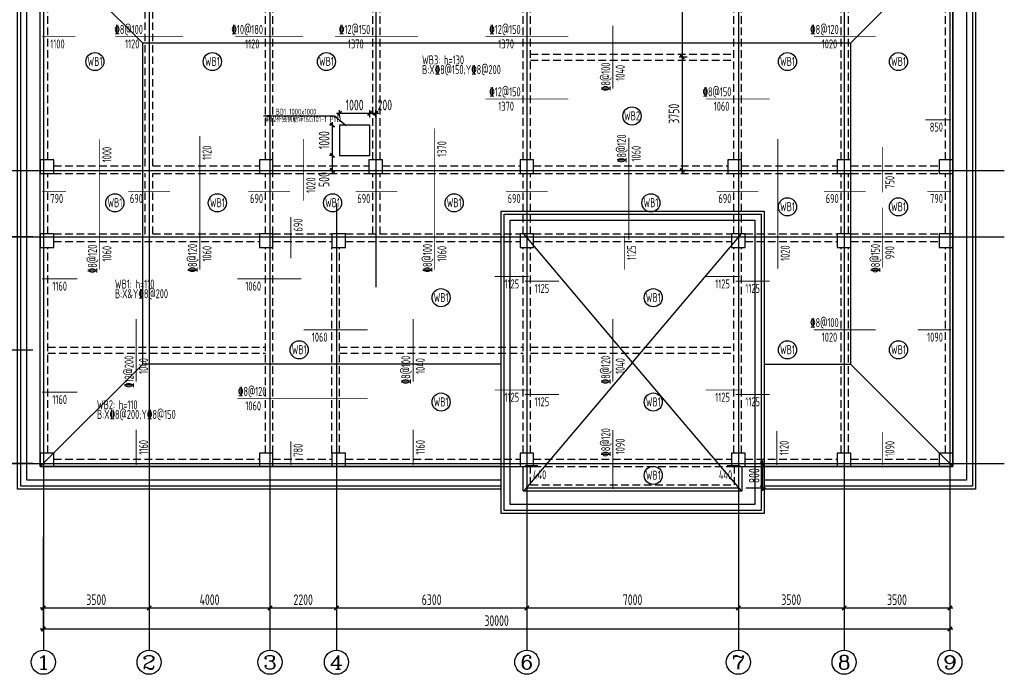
# Model space of a CAD drawing. Extents: x -302077 to 107904, y -9283 to 295706.
# Tile 279 of 297: x 46899 to 79482, y 200257 to 221914. Entities that reach past the tile are written whole.
import ezdxf
from ezdxf.enums import TextEntityAlignment as Align

# ---------------------------------------------------------------- set-up
doc = ezdxf.new("R2010")
doc.units = 0
doc.header["$LTSCALE"] = 500
doc.header["$MEASUREMENT"] = 0
doc.linetypes.add('DASHED', pattern=[0.75, 0.5, -0.25])
doc.layers.get('0').update_dxf_attribs({"linetype": 'CONTINUOUS'})
doc.layers.get('Defpoints').update_dxf_attribs({"linetype": 'CONTINUOUS'})
for name, color, linetype in [('AXIS', 3, 'CONTINUOUS'), ('AXIS_TEXT', 7, 'CONTINUOUS'), ('BEAM_CONT', 4, 'CONTINUOUS'), ('BEAM_DASH', 4, 'DASHED'), ('COLU', 7, 'CONTINUOUS'), ('FSK_FREIN', 11, 'CONTINUOUS'), ('FSK_FTEXT', 7, 'CONTINUOUS'), ('FSK_SLABNO', 6, 'CONTINUOUS'), ('PUB_DIM', 3, 'CONTINUOUS'), ('TEXT', 7, 'CONTINUOUS'), ('WALL', 9, 'CONTINUOUS'), ('x细线', 135, 'CONTINUOUS')]:
    doc.layers.add(name, color=color, linetype=linetype)
doc.layers.add('DIM', color=3, linetype='CONTINUOUS', lineweight=0)
doc.styles.add('_TCH_AXIS', font='COMPLEX', dxfattribs={"bigfont": 'GBCBIG'})
doc.styles.add('BW_Rein', font='Tssdeng.shx', dxfattribs={"width": 0.7, "bigfont": 'hztxt.shx'})
doc.styles.add('COMPLEX', font='COMPLEX')
doc.styles.add('TSSD_Dimension', font='tssdeng.shx', dxfattribs={"width": 0.7, "bigfont": 'hztxt.shx'})
doc.styles.add('TSSD_Rein', font='tssdeng.shx', dxfattribs={"width": 0.7, "bigfont": 'hztxt.shx'})
doc.dimstyles.new('TSSD_100_100', dxfattribs={"dimtxt": 350, "dimasz": 100, "dimexe": 100, "dimexo": 250, "dimgap": 100, "dimtad": 1, "dimdec": 0, "dimzin": 0, "dimdsep": 46, "dimtxsty": 'TSSD_Dimension', "dimblk": 'ARCHTICK', "dimblk1": 'ARCHTICK', "dimblk2": 'ARCHTICK', "dimcen": 0, "dimdle": 100, "dimclrt": 7, "dimadec": 0, "dimazin": 0, "dimtfac": 1, "dimtdec": 0, "dimtix": 1, "dimtmove": 2, "dimatfit": 3, "dimfxl": 1, "dimtolj": 1, "dimtzin": 0, "dimarcsym": 0})

# ---------------------------------------------------------------- blocks, each defined once
blk = doc.blocks.new('_ArchTick')
at = {"color": 0, "linetype": 'ByBlock', "const_width": 0.5}
blk.add_lwpolyline([(-0.71, -0.71), (0.71, 0.71)], dxfattribs=at)
blk = doc.blocks.new('*D203')
at = {"layer": 'AXIS', "color": 0, "lineweight": -2}
for p, q in [((47681, 204807), (47681, 201657)), ((77681, 204807), (77681, 201657)), ((47581, 201757), (77781, 201757))]:
    blk.add_line(p, q, dxfattribs=at)
at = {"layer": 'Defpoints', "color": 0}
for p in [(47681, 205057), (77681, 205057), (77681, 201757)]:
    blk.add_point(p, dxfattribs=at)
at = {"layer": 'AXIS', "color": 0, "lineweight": -2, "xscale": 100, "yscale": 100, "zscale": 100, "rotation": 180}
blk.add_blockref('_ArchTick', (47681, 201757), dxfattribs=at)
at = {"layer": 'AXIS', "color": 0, "lineweight": -2, "xscale": 100, "yscale": 100, "zscale": 100}
blk.add_blockref('_ArchTick', (77681, 201757), dxfattribs=at)
at = {"layer": 'AXIS', "color": 7, "insert": (62681, 202032), "char_height": 350, "attachment_point": 5, "style": 'TSSD_Dimension'}
blk.add_mtext('\\A1;30000', dxfattribs=at)
blk = doc.blocks.new('*D204')
at = {"layer": 'Defpoints', "color": 0}
for p in [(47681, 205057), (51181, 205057), (51181, 202451)]:
    blk.add_point(p, dxfattribs=at)
at = {"layer": 'PUB_DIM', "color": 0, "lineweight": -2}
for p, q in [((47681, 204807), (47681, 202351)), ((51181, 204807), (51181, 202351)), ((47581, 202451), (51281, 202451))]:
    blk.add_line(p, q, dxfattribs=at)
at = {"layer": 'PUB_DIM', "color": 0, "lineweight": -2, "xscale": 100, "yscale": 100, "zscale": 100, "rotation": 180}
blk.add_blockref('_ArchTick', (47681, 202451), dxfattribs=at)
at = {"layer": 'PUB_DIM', "color": 0, "lineweight": -2, "xscale": 100, "yscale": 100, "zscale": 100}
blk.add_blockref('_ArchTick', (51181, 202451), dxfattribs=at)
at = {"layer": 'PUB_DIM', "color": 7, "insert": (49431, 202726), "char_height": 350, "attachment_point": 5, "style": 'TSSD_Dimension'}
blk.add_mtext('\\A1;3500', dxfattribs=at)
blk = doc.blocks.new('*D205')
at = {"layer": 'Defpoints', "color": 0}
for p in [(51181, 205057), (55181, 205057), (55181, 202451)]:
    blk.add_point(p, dxfattribs=at)
at = {"layer": 'PUB_DIM', "color": 0, "lineweight": -2}
for p, q in [((51181, 204807), (51181, 202351)), ((55181, 204807), (55181, 202351)), ((51081, 202451), (55281, 202451))]:
    blk.add_line(p, q, dxfattribs=at)
at = {"layer": 'PUB_DIM', "color": 0, "lineweight": -2, "xscale": 100, "yscale": 100, "zscale": 100, "rotation": 180}
blk.add_blockref('_ArchTick', (51181, 202451), dxfattribs=at)
at = {"layer": 'PUB_DIM', "color": 0, "lineweight": -2, "xscale": 100, "yscale": 100, "zscale": 100}
blk.add_blockref('_ArchTick', (55181, 202451), dxfattribs=at)
at = {"layer": 'PUB_DIM', "color": 7, "insert": (53181, 202726), "char_height": 350, "attachment_point": 5, "style": 'TSSD_Dimension'}
blk.add_mtext('\\A1;4000', dxfattribs=at)
blk = doc.blocks.new('*D206')
at = {"layer": 'Defpoints', "color": 0}
for p in [(55181, 205057), (57381, 205057), (57381, 202451)]:
    blk.add_point(p, dxfattribs=at)
at = {"layer": 'PUB_DIM', "color": 0, "lineweight": -2}
for p, q in [((55181, 204807), (55181, 202351)), ((57381, 204807), (57381, 202351)), ((55081, 202451), (57481, 202451))]:
    blk.add_line(p, q, dxfattribs=at)
at = {"layer": 'PUB_DIM', "color": 0, "lineweight": -2, "xscale": 100, "yscale": 100, "zscale": 100, "rotation": 180}
blk.add_blockref('_ArchTick', (55181, 202451), dxfattribs=at)
at = {"layer": 'PUB_DIM', "color": 0, "lineweight": -2, "xscale": 100, "yscale": 100, "zscale": 100}
blk.add_blockref('_ArchTick', (57381, 202451), dxfattribs=at)
at = {"layer": 'PUB_DIM', "color": 7, "insert": (56281, 202726), "char_height": 350, "attachment_point": 5, "style": 'TSSD_Dimension'}
blk.add_mtext('\\A1;2200', dxfattribs=at)
blk = doc.blocks.new('*D207')
at = {"layer": 'Defpoints', "color": 0}
for p in [(57381, 205057), (63681, 205057), (63681, 202451)]:
    blk.add_point(p, dxfattribs=at)
at = {"layer": 'PUB_DIM', "color": 0, "lineweight": -2}
for p, q in [((57381, 204807), (57381, 202351)), ((63681, 204807), (63681, 202351)), ((57281, 202451), (63781, 202451))]:
    blk.add_line(p, q, dxfattribs=at)
at = {"layer": 'PUB_DIM', "color": 0, "lineweight": -2, "xscale": 100, "yscale": 100, "zscale": 100, "rotation": 180}
blk.add_blockref('_ArchTick', (57381, 202451), dxfattribs=at)
at = {"layer": 'PUB_DIM', "color": 0, "lineweight": -2, "xscale": 100, "yscale": 100, "zscale": 100}
blk.add_blockref('_ArchTick', (63681, 202451), dxfattribs=at)
at = {"layer": 'PUB_DIM', "color": 7, "insert": (60531, 202726), "char_height": 350, "attachment_point": 5, "style": 'TSSD_Dimension'}
blk.add_mtext('\\A1;6300', dxfattribs=at)
blk = doc.blocks.new('*D208')
at = {"layer": 'Defpoints', "color": 0}
for p in [(63681, 205057), (70681, 205057), (70681, 202451)]:
    blk.add_point(p, dxfattribs=at)
at = {"layer": 'PUB_DIM', "color": 0, "lineweight": -2}
for p, q in [((63681, 204807), (63681, 202351)), ((70681, 204807), (70681, 202351)), ((63581, 202451), (70781, 202451))]:
    blk.add_line(p, q, dxfattribs=at)
at = {"layer": 'PUB_DIM', "color": 0, "lineweight": -2, "xscale": 100, "yscale": 100, "zscale": 100, "rotation": 180}
blk.add_blockref('_ArchTick', (63681, 202451), dxfattribs=at)
at = {"layer": 'PUB_DIM', "color": 0, "lineweight": -2, "xscale": 100, "yscale": 100, "zscale": 100}
blk.add_blockref('_ArchTick', (70681, 202451), dxfattribs=at)
at = {"layer": 'PUB_DIM', "color": 7, "insert": (67181, 202726), "char_height": 350, "attachment_point": 5, "style": 'TSSD_Dimension'}
blk.add_mtext('\\A1;7000', dxfattribs=at)
blk = doc.blocks.new('*D209')
at = {"layer": 'Defpoints', "color": 0}
for p in [(70681, 205057), (74181, 205057), (74181, 202451)]:
    blk.add_point(p, dxfattribs=at)
at = {"layer": 'PUB_DIM', "color": 0, "lineweight": -2}
for p, q in [((70681, 204807), (70681, 202351)), ((74181, 204807), (74181, 202351)), ((70581, 202451), (74281, 202451))]:
    blk.add_line(p, q, dxfattribs=at)
at = {"layer": 'PUB_DIM', "color": 0, "lineweight": -2, "xscale": 100, "yscale": 100, "zscale": 100, "rotation": 180}
blk.add_blockref('_ArchTick', (70681, 202451), dxfattribs=at)
at = {"layer": 'PUB_DIM', "color": 0, "lineweight": -2, "xscale": 100, "yscale": 100, "zscale": 100}
blk.add_blockref('_ArchTick', (74181, 202451), dxfattribs=at)
at = {"layer": 'PUB_DIM', "color": 7, "insert": (72431, 202726), "char_height": 350, "attachment_point": 5, "style": 'TSSD_Dimension'}
blk.add_mtext('\\A1;3500', dxfattribs=at)
blk = doc.blocks.new('*D210')
at = {"layer": 'Defpoints', "color": 0}
for p in [(74181, 205057), (77681, 205057), (77681, 202451)]:
    blk.add_point(p, dxfattribs=at)
at = {"layer": 'PUB_DIM', "color": 0, "lineweight": -2}
for p, q in [((74181, 204807), (74181, 202351)), ((77681, 204807), (77681, 202351)), ((74081, 202451), (77781, 202451))]:
    blk.add_line(p, q, dxfattribs=at)
at = {"layer": 'PUB_DIM', "color": 0, "lineweight": -2, "xscale": 100, "yscale": 100, "zscale": 100, "rotation": 180}
blk.add_blockref('_ArchTick', (74181, 202451), dxfattribs=at)
at = {"layer": 'PUB_DIM', "color": 0, "lineweight": -2, "xscale": 100, "yscale": 100, "zscale": 100}
blk.add_blockref('_ArchTick', (77681, 202451), dxfattribs=at)
at = {"layer": 'PUB_DIM', "color": 7, "insert": (75931, 202726), "char_height": 350, "attachment_point": 5, "style": 'TSSD_Dimension'}
blk.add_mtext('\\A1;3500', dxfattribs=at)
blk = doc.blocks.new('_AXISO')
blk.add_circle((0, 0), 0.5)
at = {"layer": 'AXIS_TEXT', "style": 'COMPLEX', "width": 1.041667}
blk.add_attdef('A', text='', height=0.56, dxfattribs=at).set_placement((-0.25, -0.28), (0.25, -0.28), align=Align.FIT)
blk = doc.blocks.new('MB5')
at = {"layer": 'BEAM_CONT'}
for p, q in [((48031, 224527), (54831, 224527)), ((55281, 224527), (58456, 224527)), ((58906, 224527), (63456, 224527)), ((63906, 224527), (70331, 224527)), ((70781, 224527), (73956, 224527)), ((74406, 224527), (77331, 224527)), ((47581, 217277), (47581, 224077)), ((77781, 217277), (77781, 224077)), ((47581, 214827), (47581, 216827)), ((77781, 214827), (77781, 216827)), ((47581, 207577), (47581, 214377)), ((77781, 207577), (77781, 214377)), ((48031, 207127), (54831, 207127)), ((55281, 207127), (57231, 207127)), ((57681, 207127), (63456, 207127)), ((63556, 206327), (63556, 207127)), ((70806, 206327), (70806, 207127)), ((70906, 207127), (73956, 207127)), ((74406, 207127), (77331, 207127)), ((63556, 206327), (70806, 206327))]:
    blk.add_line(p, q, dxfattribs=at)
at = {"layer": 'BEAM_DASH'}
for p, q in [((48031, 224277), (51056, 224277)), ((51056, 217077), (51056, 224277)), ((51306, 217077), (51306, 224277)), ((51306, 224277), (54831, 224277)), ((55281, 224277), (58456, 224277)), ((58906, 224277), (63456, 224277)), ((63906, 224277), (70331, 224277)), ((70781, 224277), (73956, 224277)), ((74406, 224277), (77331, 224277)), ((47831, 217277), (47831, 224077)), ((55031, 217277), (55031, 224077)), ((55281, 217277), (55281, 224077)), ((58581, 217277), (58581, 224077)), ((58831, 217277), (58831, 224077)), ((63556, 217277), (63556, 224077)), ((63806, 217277), (63806, 224077)), ((70531, 217277), (70531, 224077)), ((70781, 217277), (70781, 224077)), ((74081, 217277), (74081, 224077)), ((74331, 217277), (74331, 224077)), ((77531, 217277), (77531, 224077)), ((63806, 220777), (70531, 220777)), ((63806, 220577), (70531, 220577)), ((48031, 217077), (51056, 217077)), ((51306, 217077), (54831, 217077)), ((55281, 217077), (58456, 217077)), ((58906, 217077), (63456, 217077)), ((63906, 217077), (70331, 217077)), ((70781, 217077), (73956, 217077)), ((74406, 217077), (77331, 217077)), ((47831, 214827), (47831, 216827)), ((48031, 216827), (51056, 216827)), ((51056, 214827), (51056, 216827)), ((51306, 216827), (54831, 216827)), ((51306, 214827), (51306, 216827)), ((55031, 214827), (55031, 216827)), ((55281, 214827), (55281, 216827)), ((55281, 216827), (58456, 216827)), ((58581, 214827), (58581, 216827)), ((58831, 214827), (58831, 216827)), ((58906, 216827), (63456, 216827)), ((63556, 214827), (63556, 216827)), ((63806, 214827), (63806, 216827)), ((63906, 216827), (70331, 216827)), ((70531, 214827), (70531, 216827)), ((70781, 214827), (70781, 216827)), ((70781, 216827), (73956, 216827)), ((74081, 214827), (74081, 216827)), ((74331, 214827), (74331, 216827)), ((74406, 216827), (77331, 216827)), ((77531, 214827), (77531, 216827)), ((48031, 214827), (51056, 214827)), ((51306, 214827), (54831, 214827)), ((55281, 214827), (57231, 214827)), ((57681, 214827), (63456, 214827)), ((63906, 214827), (70456, 214827)), ((70906, 214827), (73956, 214827)), ((74406, 214827), (77331, 214827)), ((48031, 214577), (54831, 214577)), ((55281, 214577), (57231, 214577)), ((57681, 214577), (63456, 214577)), ((63906, 214577), (70456, 214577)), ((70906, 214577), (73956, 214577)), ((74406, 214577), (77331, 214577)), ((47831, 207577), (47831, 214377)), ((55031, 207577), (55031, 214377)), ((55281, 207577), (55281, 214377)), ((57231, 207577), (57231, 214377)), ((57481, 207577), (57481, 214377)), ((63556, 207577), (63556, 214377)), ((63806, 207577), (63806, 214377)), ((70531, 207577), (70531, 214377)), ((70781, 207577), (70781, 214377)), ((74081, 207577), (74081, 214377)), ((74331, 207577), (74331, 214377)), ((77531, 207577), (77531, 214377)), ((47831, 211077), (55031, 211077)), ((47831, 210877), (55031, 210877)), ((57481, 211077), (63556, 211077)), ((57481, 210877), (63556, 210877)), ((63806, 211077), (70531, 211077)), ((63806, 210877), (70531, 210877)), ((48031, 207377), (54831, 207377)), ((55281, 207377), (57231, 207377)), ((57681, 207377), (63456, 207377)), ((63906, 207377), (70456, 207377)), ((70906, 207377), (73956, 207377)), ((74406, 207377), (77331, 207377)), ((63806, 206527), (63806, 207127)), ((63906, 207127), (70456, 207127)), ((70556, 206527), (70556, 207127)), ((63806, 206527), (70556, 206527))]:
    blk.add_line(p, q, dxfattribs=at)
at = {"layer": 'COLU'}
for points in [[(48031, 224077), (48031, 224527), (47581, 224527), (47581, 224077)], [(55281, 224077), (55281, 224527), (54831, 224527), (54831, 224077)], [(58906, 224077), (58906, 224527), (58456, 224527), (58456, 224077)], [(63906, 224077), (63906, 224527), (63456, 224527), (63456, 224077)], [(70781, 224077), (70781, 224527), (70331, 224527), (70331, 224077)], [(74406, 224077), (74406, 224527), (73956, 224527), (73956, 224077)], [(77781, 224077), (77781, 224527), (77331, 224527), (77331, 224077)], [(48031, 216827), (48031, 217277), (47581, 217277), (47581, 216827)], [(55281, 216827), (55281, 217277), (54831, 217277), (54831, 216827)], [(58906, 216827), (58906, 217277), (58456, 217277), (58456, 216827)], [(63906, 216827), (63906, 217277), (63456, 217277), (63456, 216827)], [(70781, 216827), (70781, 217277), (70331, 217277), (70331, 216827)], [(74406, 216827), (74406, 217277), (73956, 217277), (73956, 216827)], [(77781, 216827), (77781, 217277), (77331, 217277), (77331, 216827)], [(48031, 214377), (48031, 214827), (47581, 214827), (47581, 214377)], [(55281, 214377), (55281, 214827), (54831, 214827), (54831, 214377)], [(57681, 214377), (57681, 214827), (57231, 214827), (57231, 214377)], [(63906, 214377), (63906, 214827), (63456, 214827), (63456, 214377)], [(70906, 214377), (70906, 214827), (70456, 214827), (70456, 214377)], [(74406, 214377), (74406, 214827), (73956, 214827), (73956, 214377)], [(77781, 214377), (77781, 214827), (77331, 214827), (77331, 214377)], [(48031, 207127), (48031, 207577), (47581, 207577), (47581, 207127)], [(55281, 207127), (55281, 207577), (54831, 207577), (54831, 207127)], [(57681, 207127), (57681, 207577), (57231, 207577), (57231, 207127)], [(63906, 207127), (63906, 207577), (63456, 207577), (63456, 207127)], [(70906, 207127), (70906, 207577), (70456, 207577), (70456, 207127)], [(74406, 207127), (74406, 207577), (73956, 207577), (73956, 207127)], [(77781, 207127), (77781, 207577), (77331, 207577), (77331, 207127)]]:
    blk.add_lwpolyline(points, close=True, dxfattribs=at)
blk = doc.blocks.new('*D752')
at = {"layer": 'Defpoints', "color": 0}
for p in [(46452, 210977), (47581, 210977), (47581, 207227)]:
    blk.add_point(p, dxfattribs=at)
at = {"layer": 'DIM', "color": 0, "lineweight": -2}
for p, q in [((47331, 210977), (46352, 210977)), ((46452, 207127), (46452, 211077)), ((47331, 207227), (46352, 207227))]:
    blk.add_line(p, q, dxfattribs=at)
at = {"layer": 'DIM', "color": 0, "lineweight": -2, "xscale": 100, "yscale": 100, "zscale": 100}
for p, rotation in [((46452, 210977), 90), ((46452, 207227), 270)]:
    blk.add_blockref('_ArchTick', p, dxfattribs=dict(at, rotation=rotation))
at = {"layer": 'DIM', "color": 7, "insert": (46177, 209102), "char_height": 350, "attachment_point": 5, "rotation": 90, "style": 'TSSD_Dimension'}
blk.add_mtext('\\A1;3750', dxfattribs=at)
blk = doc.blocks.new('*D753')
at = {"layer": 'Defpoints', "color": 0}
for p in [(46452, 214727), (47581, 214727), (47581, 210977)]:
    blk.add_point(p, dxfattribs=at)
at = {"layer": 'DIM', "color": 0, "lineweight": -2}
for p, q in [((47331, 214727), (46352, 214727)), ((46452, 210877), (46452, 214827)), ((47331, 210977), (46352, 210977))]:
    blk.add_line(p, q, dxfattribs=at)
at = {"layer": 'DIM', "color": 0, "lineweight": -2, "xscale": 100, "yscale": 100, "zscale": 100}
for p, rotation in [((46452, 214727), 90), ((46452, 210977), 270)]:
    blk.add_blockref('_ArchTick', p, dxfattribs=dict(at, rotation=rotation))
at = {"layer": 'DIM', "color": 7, "insert": (46177, 212852), "char_height": 350, "attachment_point": 5, "rotation": 90, "style": 'TSSD_Dimension'}
blk.add_mtext('\\A1;3750', dxfattribs=at)
blk = doc.blocks.new('*D754')
at = {"layer": 'Defpoints', "color": 0}
for p in [(70681, 207227), (70681, 206427), (71479, 206427)]:
    blk.add_point(p, dxfattribs=at)
at = {"layer": 'DIM', "color": 0, "lineweight": -2}
for p, q in [((71479, 207327), (71479, 206327)), ((70931, 207227), (71579, 207227)), ((70931, 206427), (71579, 206427))]:
    blk.add_line(p, q, dxfattribs=at)
at = {"layer": 'DIM', "color": 0, "lineweight": -2, "xscale": 100, "yscale": 100, "zscale": 100}
for p, rotation in [((71479, 207227), 90), ((71479, 206427), 270)]:
    blk.add_blockref('_ArchTick', p, dxfattribs=dict(at, rotation=rotation))
at = {"layer": 'DIM', "color": 7, "insert": (71204, 206827), "char_height": 350, "attachment_point": 5, "rotation": 90, "style": 'TSSD_Dimension'}
blk.add_mtext('\\A1;800', dxfattribs=at)
blk = doc.blocks.new('*D755')
at = {"layer": 'Defpoints', "color": 0}
for p in [(69233, 224427), (68824, 220677), (69233, 220677)]:
    blk.add_point(p, dxfattribs=at)
at = {"layer": 'DIM', "color": 0, "lineweight": -2}
for p, q in [((68824, 224527), (68824, 220577)), ((68983, 224427), (68724, 224427)), ((68983, 220677), (68724, 220677))]:
    blk.add_line(p, q, dxfattribs=at)
at = {"layer": 'DIM', "color": 0, "lineweight": -2, "xscale": 100, "yscale": 100, "zscale": 100}
for p, rotation in [((68824, 224427), 90), ((68824, 220677), 270)]:
    blk.add_blockref('_ArchTick', p, dxfattribs=dict(at, rotation=rotation))
at = {"layer": 'DIM', "color": 7, "insert": (68549, 222552), "char_height": 350, "attachment_point": 5, "rotation": 90, "style": 'TSSD_Dimension'}
blk.add_mtext('\\A1;3750', dxfattribs=at)
blk = doc.blocks.new('*D751')
at = {"layer": 'Defpoints', "color": 0}
for p in [(69233, 220677), (68824, 216927), (69233, 216927)]:
    blk.add_point(p, dxfattribs=at)
at = {"layer": 'DIM', "color": 0, "lineweight": -2}
for p, q in [((68983, 220677), (68724, 220677)), ((68824, 220777), (68824, 216827)), ((68983, 216927), (68724, 216927))]:
    blk.add_line(p, q, dxfattribs=at)
at = {"layer": 'DIM', "color": 0, "lineweight": -2, "xscale": 100, "yscale": 100, "zscale": 100}
for p, rotation in [((68824, 220677), 90), ((68824, 216927), 270)]:
    blk.add_blockref('_ArchTick', p, dxfattribs=dict(at, rotation=rotation))
at = {"layer": 'DIM', "color": 7, "insert": (68549, 218802), "char_height": 350, "attachment_point": 5, "rotation": 90, "style": 'TSSD_Dimension'}
blk.add_mtext('\\A1;3750', dxfattribs=at)
blk = doc.blocks.new('*D834')
at = {"layer": 'Defpoints', "color": 0}
for p in [(57247, 217427), (57481, 217427), (57469, 216927)]:
    blk.add_point(p, dxfattribs=at)
at = {"layer": 'DIM', "color": 0, "lineweight": -2}
for p, q in [((57231, 217427), (57147, 217427)), ((57247, 216827), (57247, 217527)), ((57219, 216927), (57147, 216927))]:
    blk.add_line(p, q, dxfattribs=at)
at = {"layer": 'DIM', "color": 0, "lineweight": -2, "xscale": 100, "yscale": 100, "zscale": 100}
for p, rotation in [((57247, 217427), 90), ((57247, 216927), 270)]:
    blk.add_blockref('_ArchTick', p, dxfattribs=dict(at, rotation=rotation))
at = {"layer": 'DIM', "color": 7, "insert": (56972, 216626), "char_height": 350, "attachment_point": 5, "rotation": 90, "style": 'TSSD_Dimension'}
blk.add_mtext('\\A1;500', dxfattribs=at)
blk = doc.blocks.new('*D835')
at = {"layer": 'Defpoints', "color": 0}
for p in [(57247, 218427), (57481, 218427), (57481, 217427)]:
    blk.add_point(p, dxfattribs=at)
at = {"layer": 'DIM', "color": 0, "lineweight": -2}
for p, q in [((57231, 218427), (57147, 218427)), ((57247, 217327), (57247, 218527)), ((57231, 217427), (57147, 217427))]:
    blk.add_line(p, q, dxfattribs=at)
at = {"layer": 'DIM', "color": 0, "lineweight": -2, "xscale": 100, "yscale": 100, "zscale": 100}
for p, rotation in [((57247, 218427), 90), ((57247, 217427), 270)]:
    blk.add_blockref('_ArchTick', p, dxfattribs=dict(at, rotation=rotation))
at = {"layer": 'DIM', "color": 7, "insert": (56972, 217927), "char_height": 350, "attachment_point": 5, "rotation": 90, "style": 'TSSD_Dimension'}
blk.add_mtext('\\A1;1000', dxfattribs=at)
blk = doc.blocks.new('*D836')
at = {"layer": 'Defpoints', "color": 0}
for p in [(58481, 218817), (57481, 218427), (58481, 218427)]:
    blk.add_point(p, dxfattribs=at)
at = {"layer": 'DIM', "color": 0, "lineweight": -2}
for p, q in [((57381, 218817), (58581, 218817)), ((57481, 218677), (57481, 218917)), ((58481, 218677), (58481, 218917))]:
    blk.add_line(p, q, dxfattribs=at)
at = {"layer": 'DIM', "color": 0, "lineweight": -2, "xscale": 100, "yscale": 100, "zscale": 100, "rotation": 180}
blk.add_blockref('_ArchTick', (57481, 218817), dxfattribs=at)
at = {"layer": 'DIM', "color": 0, "lineweight": -2, "xscale": 100, "yscale": 100, "zscale": 100}
blk.add_blockref('_ArchTick', (58481, 218817), dxfattribs=at)
at = {"layer": 'DIM', "color": 7, "insert": (57981, 219092), "char_height": 350, "attachment_point": 5, "style": 'TSSD_Dimension'}
blk.add_mtext('\\A1;1000', dxfattribs=at)
blk = doc.blocks.new('*D837')
at = {"layer": 'Defpoints', "color": 0}
for p in [(58681, 218817), (58481, 218427), (58681, 218427)]:
    blk.add_point(p, dxfattribs=at)
at = {"layer": 'DIM', "color": 0, "lineweight": -2}
for p, q in [((58381, 218817), (58781, 218817)), ((58481, 218677), (58481, 218917)), ((58681, 218677), (58681, 218917))]:
    blk.add_line(p, q, dxfattribs=at)
at = {"layer": 'DIM', "color": 0, "lineweight": -2, "xscale": 100, "yscale": 100, "zscale": 100, "rotation": 180}
blk.add_blockref('_ArchTick', (58481, 218817), dxfattribs=at)
at = {"layer": 'DIM', "color": 0, "lineweight": -2, "xscale": 100, "yscale": 100, "zscale": 100}
blk.add_blockref('_ArchTick', (58681, 218817), dxfattribs=at)
at = {"layer": 'DIM', "color": 7, "insert": (58982, 219092), "char_height": 350, "attachment_point": 5, "style": 'TSSD_Dimension'}
blk.add_mtext('\\A1;200', dxfattribs=at)

msp = doc.modelspace()

# ---------------------------------------------------------------- linework, layer by layer
for p in [(54970.231, 218738.31), (57698.008, 218407.325)]:
    msp.add_line(p, (57302.053, 218738.31))
at = {"layer": 'AXIS', "color": 250}
for p, q in [((47681.184, 226257.333), (47681.184, 205057.333)), ((51181.184, 226257.333), (51181.184, 205057.333)), ((55181.184, 226257.333), (55181.184, 205057.333)), ((58681.184, 226257.333), (58681.184, 213063.471)), ((63681.184, 226257.333), (63681.184, 205057.333)), ((70681.184, 226257.333), (70681.184, 205057.333)), ((74181.184, 226257.333), (74181.184, 205057.333)), ((77681.184, 226257.333), (77681.184, 205057.333)), ((45648.634, 216926.928), (79482.186, 216926.928)), ((57381.184, 215849.02), (57381.184, 205057.333)), ((45648.634, 214726.928), (79482.186, 214726.928)), ((45648.634, 207226.928), (79482.186, 207226.928)), ((63681.184, 206426.928), (70681.184, 206426.928))]:
    msp.add_line(p, q, dxfattribs=at)
at = {"layer": 'AXIS'}
for p, q in [((47681.184, 205057.333), (47681.184, 201057.333)), ((51181.184, 205057.333), (51181.184, 201057.333)), ((55181.184, 205057.333), (55181.184, 201057.333)), ((57381.184, 205057.333), (57381.184, 201057.333)), ((63681.184, 205057.333), (63681.184, 201057.333)), ((70681.184, 205057.333), (70681.184, 201057.333)), ((74181.184, 205057.333), (74181.184, 201057.333)), ((77681.184, 205057.333), (77681.184, 201057.333))]:
    msp.add_line(p, q, dxfattribs=at)
at = {"layer": 'FSK_FREIN', "const_width": 30}
for points in [[(66531.183, 219636.927), (66531.183, 221716.928)], [(47641.184, 221351.93), (48741.184, 221351.93)], [(50061.183, 221351.93), (52301.183, 221351.93)], [(54036.183, 221351.93), (56276.184, 221351.93)], [(57336.183, 221351.93), (60076.183, 221351.927)], [(62311.185, 221351.93), (65051.184, 221351.93)], [(73186.183, 221351.931), (75226.183, 221351.931)], [(62311.186, 219289.431), (65051.186, 219289.431)], [(69596.187, 219289.431), (71716.185, 219289.431)], [(60631.185, 213641.929), (60631.185, 218321.929)], [(76871.185, 218601.93), (77721.185, 218601.93)], [(52857.336, 213641.929), (52857.336, 218071.928)], [(56294.811, 215931.93), (56294.811, 217971.929)], [(67057.96, 214636.93), (67057.962, 218011.927)], [(71991.379, 213681.93), (71991.386, 217971.929)], [(49545.096, 213641.928), (49545.096, 217951.93)], [(75456.182, 216201.93), (75456.185, 217701.93)], [(47641.184, 216236.929), (48431.184, 216236.929)], [(50491.184, 216236.929), (51871.182, 216236.929)], [(54466.184, 216236.929), (55846.184, 216236.929)], [(58016.185, 216236.929), (59396.184, 216236.929)], [(62991.185, 216236.929), (64371.184, 216236.929)], [(69966.185, 216236.929), (71346.184, 216236.929)], [(73516.182, 216236.929), (74896.181, 216236.929)], [(76931.185, 216236.929), (77721.185, 216236.929)], [(75456.182, 213711.929), (75456.182, 215691.929)], [(55871.184, 214021.929), (55871.184, 215391.929)], [(66907.959, 213641.927), (66907.96, 214766.93)], [(62621.187, 213414.43), (63746.185, 213414.43)], [(69596.187, 213414.43), (70721.185, 213414.43)], [(47641.184, 213339.43), (48801.184, 213339.43)], [(54096.185, 213339.43), (56216.184, 213339.43)], [(63616.185, 213264.43), (64741.187, 213264.43)], [(70591.185, 213264.43), (71716.185, 213264.43)], [(50756.184, 209936.929), (50756.185, 212016.929)], [(59916.185, 209936.93), (59916.185, 212016.931)], [(66531.183, 209936.929), (66531.183, 212016.929)], [(56296.184, 211651.93), (58416.185, 211651.928)], [(73186.183, 211651.93), (75226.183, 211651.93)], [(76631.185, 211651.93), (77721.185, 211651.93)], [(47641.184, 209589.43), (48801.184, 209589.43)], [(62621.187, 209664.43), (63746.185, 209664.43)], [(63616.185, 209514.43), (64741.187, 209514.43)], [(69596.187, 209664.43), (70721.185, 209664.43)], [(70591.185, 209514.43), (71716.185, 209514.43)], [(54096.185, 209377.394), (58416.184, 209377.394)], [(50756.184, 207186.93), (50756.184, 208346.929)], [(59916.185, 207186.93), (59916.185, 208346.929)], [(66531.183, 206386.93), (66531.183, 208341.93)], [(71956.182, 207186.93), (71956.182, 208306.93)], [(75456.182, 207186.93), (75456.182, 208276.93)], [(55871.184, 207186.93), (55871.184, 207966.93)], [(63616.185, 207166.931), (64056.184, 207166.931)], [(70306.182, 207166.931), (70746.185, 207166.931)]]:
    msp.add_lwpolyline(points, dxfattribs=at)
at = {"layer": 'FSK_SLABNO'}
for centre in [(49387.867, 220529.749), (53273.106, 220529.749), (57049.412, 220529.749), (72306.274, 220529.749), (75979.731, 220529.749), (67161.81, 218728.458), (50048.606, 215855.302), (53440.149, 215855.302), (57252.076, 215855.302), (61275.504, 215855.302), (67787.783, 215855.302), (72306.274, 215722.947), (75979.731, 215722.947), (60844.169, 212716.134), (67865.062, 212716.134), (56148.128, 210991.702), (72306.274, 210991.702), (75979.731, 210991.702), (60844.169, 209264.594), (67865.062, 209264.594), (67865.062, 206838.846)]:
    msp.add_circle(centre, 300, dxfattribs=at)
at = {"layer": 'WALL'}
for p, q in [((50968.556, 221139.556), (47581.184, 224526.928)), ((74393.812, 221139.556), (77781.184, 224526.928)), ((74393.812, 221139.556), (50968.556, 221139.556)), ((50968.556, 210514.3), (50968.556, 221139.556)), ((74393.812, 221139.556), (74393.812, 210514.3)), ((67181.184, 210576.928), (63581.184, 214826.928)), ((67181.184, 210576.928), (70781.184, 214826.928)), ((50968.556, 210514.3), (47581.184, 207126.928)), ((62831.184, 210514.3), (50968.556, 210514.3)), ((67181.184, 210576.928), (63581.184, 206326.928)), ((70781.184, 206326.928), (67181.184, 210576.928)), ((71531.184, 210514.3), (74393.812, 210514.3)), ((74393.812, 210514.3), (77781.184, 207126.928))]:
    msp.add_line(p, q, dxfattribs=at)
for points in [[(62831.184, 206376.928), (46831.184, 206376.928), (46831.184, 225276.928), (78531.184, 225276.928), (78531.184, 206376.928), (71531.184, 206376.928)], [(62831.184, 206476.928), (46931.184, 206476.928), (46931.184, 225176.928), (78431.184, 225176.928), (78431.184, 206476.928), (71531.184, 206476.928)], [(62831.184, 207126.928), (47581.184, 207126.928), (47581.184, 224526.928), (77781.184, 224526.928), (77781.184, 207126.928), (71531.184, 207126.928)]]:
    msp.add_lwpolyline(points, dxfattribs=at)
for points in [[(57481.184, 218426.928), (57481.184, 217426.928), (58481.184, 217426.928), (58481.184, 218426.928)], [(62831.184, 215576.928), (71531.184, 215576.928), (71531.184, 205576.928), (62831.184, 205576.928)], [(62931.184, 215476.928), (71431.184, 215476.928), (71431.184, 205676.928), (62931.184, 205676.928)]]:
    msp.add_lwpolyline(points, close=True, dxfattribs=at)
at = {"layer": 'x细线'}
msp.add_lwpolyline([(62831.184, 206676.928), (47131.184, 206676.928), (47131.184, 224976.928), (78231.184, 224976.928), (78231.184, 206676.928), (71531.184, 206676.928)], dxfattribs=at)
msp.add_lwpolyline([(63131.184, 215276.928), (71231.184, 215276.928), (71231.184, 205876.928), (63131.184, 205876.928)], close=True, dxfattribs=at)

# ---------------------------------------------------------------- block references
at = {"layer": 'AXIS'}
ref = msp.add_blockref('_AXISO', (47681.184, 200657.333), dxfattribs=dict(at, xscale=800, yscale=800, zscale=800))
ref.add_attrib('A', '1', dxfattribs={"layer": 'AXIS_TEXT', "height": 452.548, "style": '_TCH_AXIS', "width": 2.333333}).set_placement((47454.91, 200431.059), (47907.458, 200431.059), align=Align.FIT)
ref = msp.add_blockref('_AXISO', (51181.184, 200657.333), dxfattribs=dict(at, xscale=800, yscale=800, zscale=800))
ref.add_attrib('A', '2', dxfattribs={"layer": 'AXIS_TEXT', "height": 452.548, "style": '_TCH_AXIS', "width": 1.5}).set_placement((50954.91, 200431.059), (51407.458, 200431.059), align=Align.FIT)
ref = msp.add_blockref('_AXISO', (55181.184, 200657.333), dxfattribs=dict(at, xscale=800, yscale=800, zscale=800))
ref.add_attrib('A', '3', dxfattribs={"layer": 'AXIS_TEXT', "height": 452.548, "style": '_TCH_AXIS', "width": 1.5}).set_placement((54954.91, 200431.059), (55407.458, 200431.059), align=Align.FIT)
ref = msp.add_blockref('_AXISO', (57381.184, 200657.333), dxfattribs=dict(at, xscale=800, yscale=800, zscale=800))
ref.add_attrib('A', '4', dxfattribs={"layer": 'AXIS_TEXT', "height": 452.548, "style": '_TCH_AXIS', "width": 1.3125}).set_placement((57154.91, 200431.059), (57607.458, 200431.059), align=Align.FIT)
ref = msp.add_blockref('_AXISO', (63681.184, 200657.333), dxfattribs=dict(at, xscale=800, yscale=800, zscale=800))
ref.add_attrib('A', '6', dxfattribs={"layer": 'AXIS_TEXT', "height": 452.548, "style": '_TCH_AXIS', "width": 1.5}).set_placement((63454.91, 200431.059), (63907.458, 200431.059), align=Align.FIT)
ref = msp.add_blockref('_AXISO', (70681.184, 200657.333), dxfattribs=dict(at, xscale=800, yscale=800, zscale=800))
ref.add_attrib('A', '7', dxfattribs={"layer": 'AXIS_TEXT', "height": 452.548, "style": '_TCH_AXIS', "width": 1.5}).set_placement((70454.91, 200431.059), (70907.458, 200431.059), align=Align.FIT)
ref = msp.add_blockref('_AXISO', (74181.184, 200657.333), dxfattribs=dict(at, xscale=800, yscale=800, zscale=800))
ref.add_attrib('A', '8', dxfattribs={"layer": 'AXIS_TEXT', "height": 452.548, "style": '_TCH_AXIS', "width": 1.5}).set_placement((73954.91, 200431.059), (74407.458, 200431.059), align=Align.FIT)
ref = msp.add_blockref('_AXISO', (77681.184, 200657.333), dxfattribs=dict(at, xscale=800, yscale=800, zscale=800))
ref.add_attrib('A', '9', dxfattribs={"layer": 'AXIS_TEXT', "height": 452.548, "style": '_TCH_AXIS', "width": 1.5}).set_placement((77454.91, 200431.059), (77907.458, 200431.059), align=Align.FIT)
at = {"layer": 'BEAM_CONT'}
msp.add_blockref('MB5', (0, 0), dxfattribs=at)

# ---------------------------------------------------------------- texts
at = {"layer": 'FSK_FTEXT', "style": 'BW_Rein', "width": 0.7}
for s, p in [('%%1328@100', (50976.184, 221441.93)), ('%%13210@180', (54951.184, 221441.93)), ('%%13212@150', (63476.185, 221441.93)), ('%%1328@120', (74001.185, 221441.931)), ('%%13212@150', (63476.185, 219379.431)), ('%%1328@150', (70451.185, 219379.431)), ('%%1328@100', (74001.185, 211741.93)), ('%%1328@120', (55066.055, 209467.394))]:
    msp.add_text(s, height=300, dxfattribs=at).set_placement(p, align=Align.RIGHT)
for s, rotation, p in [('%%13212@150', 359.9999362, (58501.183, 221441.928)), ('%%1328@100', 90, (66441.183, 220496.93)), ('%%1328@120', 90, (49455.096, 214471.691)), ('%%1328@120', 90, (52767.336, 214496.758)), ('%%1328@100', 90, (60541.185, 214496.93)), ('%%1328@150', 90, (75366.182, 214496.93)), ('%%13212@200', 89.999979, (50666.184, 210796.93)), ('%%1328@100', 90, (59826.185, 210796.93)), ('%%1328@120', 90, (66441.183, 210796.93))]:
    msp.add_text(s, height=300, rotation=rotation, dxfattribs=at).set_placement(p, align=Align.RIGHT)
for s, p in [('1100', (47911.184, 221261.93)), ('790', (47911.184, 216146.929)), ('440', (63886.185, 207009.431))]:
    msp.add_text(s, height=300, dxfattribs=at).set_placement(p, align=Align.TOP_LEFT)
for s, p in [('1120', (50621.184, 221261.93)), ('1120', (54596.184, 221261.93)), ('1370', (62996.185, 221261.93)), ('1020', (73696.184, 221261.931)), ('1370', (62996.186, 219199.431)), ('1060', (70126.186, 219199.431)), ('1160', (48221.184, 213249.43)), ('1060', (54626.184, 213249.43)), ('1125', (63183.686, 213324.43)), ('1125', (64178.686, 213174.43)), ('1125', (70158.686, 213324.43)), ('1125', (71153.685, 213174.43)), ('1020', (73696.184, 211561.93)), ('1125', (63183.686, 209574.43)), ('1125', (70158.686, 209574.43)), ('1160', (48221.184, 209499.43)), ('1060', (54626.184, 209287.394)), ('1125', (64178.686, 209424.43)), ('1125', (71153.685, 209424.43))]:
    msp.add_text(s, height=300, dxfattribs=at).set_placement(p, align=Align.TOP_CENTER)
for s, rotation, p in [('1370', 359.9999362, (58021.183, 221261.929)), ('1040', 90, (66621.183, 220156.928)), ('1000', 90, (49635.096, 217451.93)), ('1120', 90, (52947.336, 217511.929)), ('1370', 90, (60721.185, 217636.929)), ('1060', 89.9999588, (67147.962, 217481.928)), ('1020', 90, (56384.811, 216441.93)), ('1060', 90, (49635.096, 214171.929)), ('1060', 90, (52947.336, 214171.929)), ('1060', 90, (60721.185, 214171.929)), ('1125', 89.9999588, (66997.959, 214204.428)), ('1020', 89.9999143, (72081.38, 214191.93)), ('990', 90, (75546.182, 214206.929)), ('1060', 359.9999588, (56826.183, 211561.929)), ('1040', 89.999979, (50846.184, 210456.929)), ('1040', 90, (60006.185, 210456.93)), ('1040', 90, (66621.183, 210456.929)), ('1160', 90, (50846.184, 207766.93)), ('1160', 90, (60006.185, 207766.93)), ('1090', 90, (66621.183, 207796.93)), ('1120', 90, (72046.182, 207746.93))]:
    msp.add_text(s, height=300, rotation=rotation, dxfattribs=at).set_placement(p, align=Align.TOP_CENTER)
msp.add_text('%%1328@120', height=300, rotation=89.9999588, dxfattribs=at).set_placement((66967.961, 217646.671), align=Align.CENTER)
for s, p in [('850', (77451.185, 218511.93)), ('690', (50976.184, 216146.929)), ('690', (54951.184, 216146.929)), ('690', (58501.183, 216146.929)), ('690', (63476.185, 216146.929)), ('690', (70451.185, 216146.929)), ('690', (74001.185, 216146.929)), ('790', (77451.185, 216146.929)), ('1090', (77451.185, 211561.93)), ('440', (70476.185, 207009.431))]:
    msp.add_text(s, height=300, dxfattribs=at).set_placement(p, align=Align.TOP_RIGHT)
msp.add_text('750', height=300, rotation=89.9998834, dxfattribs=at).set_placement((75546.183, 216746.929), align=Align.TOP_RIGHT)
for s, p in [('690', (55961.184, 214906.93)), ('780', (55961.184, 207456.93)), ('1090', (75546.182, 207456.93))]:
    msp.add_text(s, height=300, rotation=90, dxfattribs=at).set_placement(p, align=Align.TOP_LEFT)
msp.add_text('%%1328@120', height=300, rotation=90, dxfattribs=at).set_placement((66441.183, 207456.93))
at = {"layer": 'FSK_SLABNO', "style": 'BW_Rein', "width": 0.7}
for s, p in [('WB1', (49387.867, 220385.518)), ('WB1', (53273.106, 220385.518)), ('WB1', (57049.412, 220385.518)), ('WB1', (72306.274, 220385.518)), ('WB1', (75979.731, 220385.518)), ('WB2', (67161.81, 218584.227)), ('WB1', (50048.606, 215711.072)), ('WB1', (53440.149, 215711.072)), ('WB1', (57252.076, 215711.072)), ('WB1', (61275.504, 215711.072)), ('WB1', (67787.783, 215711.072)), ('WB1', (72306.274, 215578.716)), ('WB1', (75979.731, 215578.716)), ('WB1', (60844.169, 212571.903)), ('WB1', (67865.062, 212571.903)), ('WB1', (56148.128, 210847.471)), ('WB1', (72306.274, 210847.471)), ('WB1', (75979.731, 210847.471)), ('WB1', (60844.169, 209120.363)), ('WB1', (67865.062, 209120.363)), ('WB1', (67865.062, 206694.615))]:
    msp.add_text(s, height=300, dxfattribs=at).set_placement(p, align=Align.CENTER)
for s, p in [('WB3: h=130', (60214.194, 220343.856, 450)), ('B:X%%1328@150;Y%%1328@200', (60217.164, 220024.35, 450)), ('WB1: h=110', (50048.261, 212928.747, 450)), ('B:X&Y%%1328@200', (50051.231, 212609.241, 450)), ('WB2: h=110', (49454.663, 208934.951, 450)), ('B:X%%1328@200;Y%%1328@150', (49457.633, 208615.444, 450))]:
    msp.add_text(s, height=300, dxfattribs=at).set_placement(p, align=Align.BOTTOM_LEFT)
at = {"layer": 'TEXT', "color": 2, "style": 'TSSD_Rein', "width": 0.7}
for s, p in [('BD1 1000x1000', (55372.437, 218774.951)), ('洞边补强钢筋详16G101-1 P112', (55017.423, 218525.748))]:
    msp.add_text(s, height=192, dxfattribs=at).set_placement(p)

# ---------------------------------------------------------------- dimensions: what is measured, and where the dimension line sits
at = {"layer": 'AXIS'}
dim = msp.add_aligned_dim(p1=(47681.184, 205057.333), p2=(77681.184, 205057.333), distance=-3300, dimstyle='TSSD_100_100', dxfattribs=at)
dim.commit()
dim.dimension.update_dxf_attribs({"geometry": '*D203', "text_midpoint": (62681.184, 202032.333)})
at = {"layer": 'DIM'}
for base, p1, p2, picture, middle in [((68824.099, 220676.929), (69232.893, 224426.928), (69232.893, 220676.929), '*D755', (68549.099, 222551.928)), ((68824.099, 216926.928), (69232.893, 220676.929), (69232.893, 216926.928), '*D751', (68549.099, 218801.928)), ((57247.235, 218426.928), (57481.184, 217426.928), (57481.184, 218426.928), '*D835', (56972.235, 217926.928)), ((46451.812, 214726.928), (47581.184, 210976.93), (47581.184, 214726.928), '*D753', (46176.812, 212851.929)), ((46451.812, 210976.93), (47581.184, 207226.928), (47581.184, 210976.93), '*D752', (46176.812, 209101.929)), ((71479.48, 206426.928), (70681.184, 207226.928), (70681.184, 206426.928), '*D754', (71204.48, 206826.928))]:
    dim = msp.add_linear_dim(base=base, p1=p1, p2=p2, angle=90, dimstyle='TSSD_100_100', dxfattribs=at)
    dim.commit()
    dim.dimension.update_dxf_attribs({"geometry": picture, "text_midpoint": middle})
dim = msp.add_linear_dim(base=(58481.184, 218816.881), p1=(57481.184, 218426.928), p2=(58481.184, 218426.928), dimstyle='TSSD_100_100', dxfattribs=at)
dim.commit()
dim.dimension.update_dxf_attribs({"geometry": '*D836', "text_midpoint": (57981.184, 219091.881)})
dim = msp.add_linear_dim(base=(58681.184, 218816.881), p1=(58481.184, 218426.928), p2=(58681.184, 218426.928), dimstyle='TSSD_100_100', dxfattribs=at)
dim.commit()
dim.dimension.update_dxf_attribs({"geometry": '*D837', "text_midpoint": (58982.274, 219091.881), "dimtype": 160})
dim = msp.add_linear_dim(base=(57247.235, 217426.928), p1=(57468.573, 216926.928), p2=(57481.184, 217426.928), angle=90, dimstyle='TSSD_100_100', dxfattribs=at)
dim.commit()
dim.dimension.update_dxf_attribs({"geometry": '*D834', "text_midpoint": (56972.235, 216625.838), "dimtype": 160})
at = {"layer": 'PUB_DIM'}
for p1, p2, picture, middle in [((47681.184, 205057.333), (51181.184, 205057.333), '*D204', (49431.184, 202725.558)), ((51181.184, 205057.333), (55181.184, 205057.333), '*D205', (53181.184, 202725.558)), ((55181.184, 205057.333), (57381.184, 205057.333), '*D206', (56281.184, 202725.558)), ((57381.184, 205057.333), (63681.184, 205057.333), '*D207', (60531.184, 202725.558)), ((63681.184, 205057.333), (70681.184, 205057.333), '*D208', (67181.184, 202725.558)), ((70681.184, 205057.333), (74181.184, 205057.333), '*D209', (72431.184, 202725.558)), ((74181.184, 205057.333), (77681.184, 205057.333), '*D210', (75931.184, 202725.558))]:
    dim = msp.add_aligned_dim(p1=p1, p2=p2, distance=-2606.775, dimstyle='TSSD_100_100', dxfattribs=at)
    dim.commit()
    dim.dimension.update_dxf_attribs({"geometry": picture, "text_midpoint": middle})

doc.saveas('drawing.dxf')
